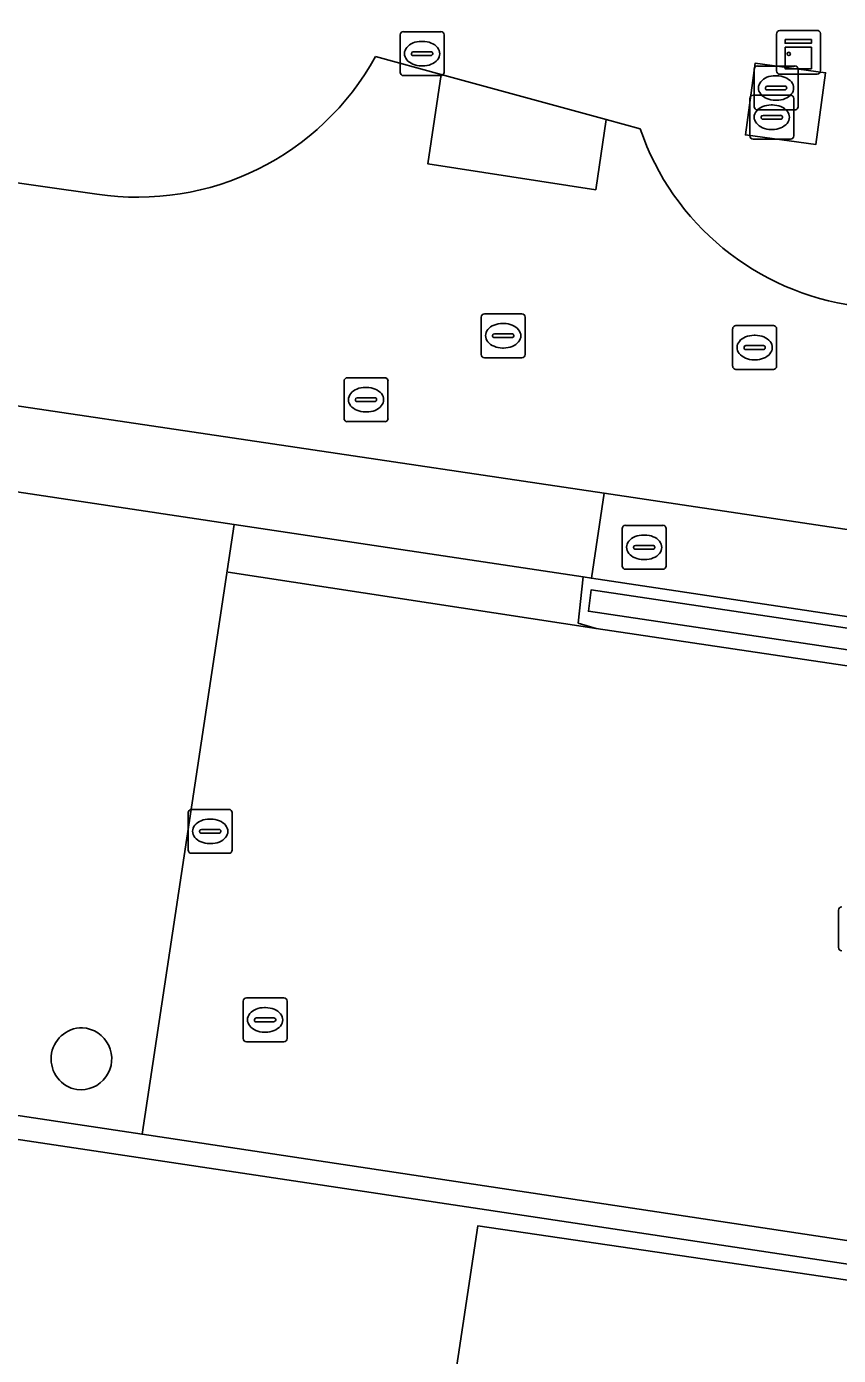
# Model space of a CAD drawing. Extents: x 164148 to 165261, y 382513 to 383432.
# Drawn here: x 164909.59 to 164928.07, y 382763.27 to 382793.52 of the extents above; entities that cross this region are included whole.
import ezdxf

# ---------------------------------------------------------------- set-up
doc = ezdxf.new("R2010")
doc.units = 0
for name, color, linetype in [('IMGEO_Brandkraan', 7, 'Continuous'), ('IMGEO_Groenvoorziening', 7, 'Continuous'), ('IMGEO_Hek', 7, 'Continuous'), ('IMGEO_Kast', 7, 'Continuous'), ('IMGEO_Kolk', 7, 'Continuous'), ('IMGEO_Muur', 7, 'Continuous'), ('IMGEO_Parkeervlak_open', 7, 'Continuous'), ('IMGEO_Rijbaan_lokaal_open', 7, 'Continuous'), ('IMGEO_Rioolput', 7, 'Continuous'), ('IMGEO_Terreindeel_gesloten', 7, 'Continuous'), ('IMGEO_Voetpad_open', 7, 'Continuous')]:
    doc.layers.add(name, color=color, linetype=linetype)

msp = doc.modelspace()

# ---------------------------------------------------------------- linework, layer by layer
at = {"layer": 'IMGEO_Brandkraan'}
for p, q in [((164923.149, 382781.242), (164923.149, 382782.094)), ((164923.224, 382782.168), (164924.076, 382782.168)), ((164923.637, 382781.948), (164923.662, 382781.948)), ((164924.15, 382782.094), (164924.15, 382781.242)), ((164923.408, 382781.662), (164923.408, 382781.674)), ((164923.451, 382781.711), (164923.849, 382781.711)), ((164923.892, 382781.674), (164923.892, 382781.662)), ((164923.846, 382781.625), (164923.448, 382781.625)), ((164923.66, 382781.388), (164923.635, 382781.388)), ((164924.076, 382781.168), (164923.224, 382781.168))]:
    msp.add_line(p, q, dxfattribs=at)
for points in [[(164923.149, 382781.242), (164923.149, 382782.094)], [(164923.224, 382782.168), (164924.076, 382782.168)], [(164924.15, 382782.094), (164924.15, 382781.242)], [(164924.076, 382781.168), (164923.224, 382781.168)]]:
    msp.add_lwpolyline(points, dxfattribs=at)
for centre, radius, start, end in [((164923.226, 382782.092), 0.0765, 91.552, 178.448), ((164923.226, 382782.092), 0.0765, 91.552, 178.448), ((164924.074, 382782.092), 0.0765, 1.552, 88.448), ((164924.074, 382782.092), 0.0765, 1.552, 88.448), ((164923.448, 382781.671), 0.0403, 85.8775, 175.7526), ((164923.445, 382781.661), 0.0366, 178.938, 274.7102), ((164923.849, 382781.668), 0.043, 264.8664, 352.4533), ((164923.853, 382781.673), 0.0386, 1.7309, 96.639), ((164923.226, 382781.244), 0.0765, 181.552, 268.448), ((164923.226, 382781.244), 0.0765, 181.552, 268.448), ((164924.074, 382781.244), 0.0765, 271.552, 358.448), ((164924.074, 382781.244), 0.0765, 271.552, 358.448)]:
    msp.add_arc(centre, radius, start, end, dxfattribs=at)
for centre, major_axis, ratio, start_param, end_param in [((164923.636, 382781.668), (-0.387, 0.002), 0.722429, 4.712389, 7.853982), ((164923.661, 382781.668), (-0.39, 0.002), 0.717154, 1.570796, 4.712389)]:
    msp.add_ellipse(centre, major_axis=major_axis, ratio=ratio, start_param=start_param, end_param=end_param, dxfattribs=at)
at = {"layer": 'IMGEO_Groenvoorziening'}
for points in [[(164889.319, 382792.957), (164890.552, 382792.773), (164890.644, 382793.524), (164890.816, 382793.499), (164890.733, 382792.751), (164905.819, 382790.501), (164905.92, 382791.228), (164906.134, 382791.201), (164906.055, 382790.454), (164907.433, 382790.237), (164911.187, 382789.711)], [(164917.531, 382792.841), (164919.027, 382792.433), (164922.785, 382791.407), (164923.558, 382791.196)]]:
    msp.add_lwpolyline(points, dxfattribs=at)
for points in [[(164926.175, 382792.688), (164927.78, 382792.471), (164927.56, 382790.841), (164925.955, 382791.058)], [(164922.379, 382780.213), (164922.444, 382780.701), (164978.319, 382772.347), (164978.327, 382772.394), (165021.417, 382765.877), (165021.448, 382766.088), (165019.888, 382766.324), (164922.449, 382780.963), (164922.259, 382780.992), (164922.147, 382779.942), (164922.558, 382779.82), (164977.759, 382771.609), (164978.243, 382771.887)]]:
    msp.add_lwpolyline(points, close=True, dxfattribs=at)
for centre, radius, start, end in [((164912.121, 382795.812), 6.172, 261.2964, 331.2252), ((164929.285, 382793.16), 6.054, 198.9281, 262.3232)]:
    msp.add_arc(centre, radius, start, end, dxfattribs=at)
at = {"layer": 'IMGEO_Hek'}
msp.add_lwpolyline([(164914.18, 382781.103), (164922.558, 382779.82)], dxfattribs=at)
at = {"layer": 'IMGEO_Kast'}
for p, q in [((164926.739, 382793.438), (164927.58, 382793.438)), ((164927.58, 382793.438), (164926.739, 382793.438)), ((164926.664, 382792.513), (164926.664, 382793.354)), ((164926.664, 382793.354), (164926.664, 382792.513)), ((164927.664, 382793.363), (164927.664, 382792.522)), ((164927.664, 382792.522), (164927.664, 382793.363)), ((164927.589, 382792.438), (164926.748, 382792.438)), ((164926.748, 382792.438), (164927.589, 382792.438))]:
    msp.add_line(p, q, dxfattribs=at)
for points in [[(164926.859, 382793.228), (164927.459, 382793.228), (164927.459, 382793.143), (164926.859, 382793.143), (164926.859, 382793.228)], [(164926.859, 382793.053), (164927.459, 382793.053), (164927.459, 382792.564), (164926.859, 382792.564), (164926.859, 382793.053)]]:
    msp.add_lwpolyline(points, dxfattribs=at)
msp.add_circle((164926.943, 382792.902), 0.0377, dxfattribs=at)
for centre, start, end in [((164926.742, 382793.36), 92.4484, 184.2845), ((164926.742, 382793.36), 92.4484, 184.2845), ((164927.586, 382793.36), 2.4484, 94.2845), ((164927.586, 382793.36), 2.4484, 94.2845), ((164926.742, 382792.516), 182.4484, 274.2845), ((164926.742, 382792.516), 182.4484, 274.2845), ((164927.586, 382792.516), 272.4484, 4.2845), ((164927.586, 382792.516), 272.4484, 4.2845)]:
    msp.add_arc(centre, 0.0779, start, end, dxfattribs=at)
at = {"layer": 'IMGEO_Kolk'}
for p, q in [((164913.268, 382774.775), (164913.268, 382775.627)), ((164913.343, 382775.701), (164914.195, 382775.701)), ((164914.269, 382775.627), (164914.269, 382774.775)), ((164913.756, 382775.481), (164913.781, 382775.481)), ((164913.527, 382775.195), (164913.527, 382775.207)), ((164913.965, 382775.158), (164913.567, 382775.158)), ((164913.57, 382775.244), (164913.968, 382775.244)), ((164914.011, 382775.207), (164914.011, 382775.195)), ((164914.195, 382774.701), (164913.343, 382774.701)), ((164913.779, 382774.921), (164913.754, 382774.921)), ((164928.073, 382772.553), (164928.073, 382773.405))]:
    msp.add_line(p, q, dxfattribs=at)
for points in [[(164913.268, 382774.775), (164913.268, 382775.627)], [(164913.343, 382775.701), (164914.195, 382775.701)], [(164914.269, 382775.627), (164914.269, 382774.775)], [(164914.195, 382774.701), (164913.343, 382774.701)], [(164928.073, 382772.553), (164928.073, 382773.405)]]:
    msp.add_lwpolyline(points, dxfattribs=at)
for centre, radius, start, end in [((164913.345, 382775.625), 0.0765, 91.552, 178.448), ((164913.345, 382775.625), 0.0765, 91.552, 178.448), ((164914.193, 382775.625), 0.0765, 1.552, 88.448), ((164914.193, 382775.625), 0.0765, 1.552, 88.448), ((164913.567, 382775.204), 0.0403, 85.8775, 175.7526), ((164913.564, 382775.194), 0.0366, 178.938, 274.7102), ((164913.968, 382775.201), 0.043, 264.8664, 352.4533), ((164913.972, 382775.206), 0.0386, 1.7309, 96.639), ((164913.345, 382774.777), 0.0765, 181.552, 268.448), ((164913.345, 382774.777), 0.0765, 181.552, 268.448), ((164914.193, 382774.777), 0.0765, 271.552, 358.448), ((164914.193, 382774.777), 0.0765, 271.552, 358.448), ((164928.15, 382773.403), 0.0765, 91.552, 178.448), ((164928.15, 382773.403), 0.0765, 91.552, 178.448), ((164928.15, 382772.555), 0.0765, 181.552, 268.448), ((164928.15, 382772.555), 0.0765, 181.552, 268.448)]:
    msp.add_arc(centre, radius, start, end, dxfattribs=at)
for centre, major_axis, ratio, start_param, end_param in [((164913.755, 382775.201), (-0.387, 0.002), 0.722429, 4.712389, 7.853982), ((164913.78, 382775.201), (-0.39, 0.002), 0.717154, 1.570796, 4.712389)]:
    msp.add_ellipse(centre, major_axis=major_axis, ratio=ratio, start_param=start_param, end_param=end_param, dxfattribs=at)
at = {"layer": 'IMGEO_Muur'}
for points in [[(164922.444, 382780.701), (164922.379, 382780.213), (164978.243, 382771.887), (164978.237, 382771.852), (165020.819, 382765.438), (164997.52, 382612.103), (165008.953, 382610.331), (165009.071, 382611.02), (164998.342, 382612.71), (165013.309, 382711.956), (165052.963, 382743.453), (165046.863, 382751.124), (165046.284, 382750.667), (165051.904, 382743.642), (165013.461, 382712.992), (165021.417, 382765.877), (164978.327, 382772.394), (164978.319, 382772.347)], [(164973.881, 382759), (164912.216, 382768.303), (164906.654, 382769.142), (164907.355, 382774.135), (164906.817, 382774.223), (164906.798, 382774.086), (164906.053, 382768.689), (164914.504, 382767.418), (164946.117, 382762.666), (165000.582, 382754.478), (165000.69, 382755.098)]]:
    msp.add_lwpolyline(points, close=True, dxfattribs=at)
at = {"layer": 'IMGEO_Parkeervlak_open'}
msp.add_lwpolyline([(164929.373, 382778.003), (164977.643, 382770.78), (164977.759, 382771.609), (164922.558, 382779.82), (164922.147, 382779.942), (164922.259, 382780.992), (164914.311, 382782.186), (164912.216, 382768.303), (164973.881, 382759), (164974.815, 382765.103), (164976.796, 382764.799), (164976.956, 382765.895), (164928.639, 382773.137)], close=True, dxfattribs=at)
at = {"layer": 'IMGEO_Rijbaan_lokaal_open'}
for points in [[(164923.558, 382791.196), (164922.785, 382791.407), (164922.547, 382789.807), (164918.724, 382790.396), (164919.027, 382792.433), (164917.531, 382792.841)], [(164911.187, 382789.711), (164907.433, 382790.237), (164906.667, 382785.288), (164907.627, 382785.146), (164922.741, 382782.898), (164930.148, 382781.796), (164930.899, 382786.746), (164928.476, 382787.16)]]:
    msp.add_lwpolyline(points, dxfattribs=at)
msp.add_lwpolyline([(164922.785, 382791.407), (164919.027, 382792.433), (164918.724, 382790.396), (164922.547, 382789.807)], close=True, dxfattribs=at)
for centre, radius, start, end in [((164912.121, 382795.812), 6.172, 261.2964, 331.2252), ((164929.285, 382793.16), 6.054, 198.9281, 262.3232)]:
    msp.add_arc(centre, radius, start, end, dxfattribs=at)
at = {"layer": 'IMGEO_Rioolput'}
for p, q in [((164918.091, 382792.482), (164918.091, 382793.334)), ((164918.166, 382793.408), (164919.018, 382793.408)), ((164918.579, 382793.188), (164918.604, 382793.188)), ((164919.092, 382793.334), (164919.092, 382792.482)), ((164918.35, 382792.902), (164918.35, 382792.914)), ((164918.788, 382792.865), (164918.39, 382792.865)), ((164918.393, 382792.951), (164918.791, 382792.951)), ((164918.834, 382792.914), (164918.834, 382792.902)), ((164918.602, 382792.628), (164918.577, 382792.628)), ((164926.152, 382791.7), (164926.152, 382792.552)), ((164926.227, 382792.626), (164927.079, 382792.626)), ((164927.153, 382792.552), (164927.153, 382791.7)), ((164919.018, 382792.408), (164918.166, 382792.408)), ((164926.64, 382792.406), (164926.665, 382792.406)), ((164926.13, 382791.96), (164926.982, 382791.96)), ((164926.411, 382792.12), (164926.411, 382792.132)), ((164926.849, 382792.083), (164926.451, 382792.083)), ((164926.454, 382792.169), (164926.852, 382792.169)), ((164926.895, 382792.132), (164926.895, 382792.12)), ((164926.055, 382791.034), (164926.055, 382791.886)), ((164927.079, 382791.626), (164926.227, 382791.626)), ((164926.543, 382791.74), (164926.568, 382791.74)), ((164926.663, 382791.846), (164926.638, 382791.846)), ((164927.056, 382791.886), (164927.056, 382791.034)), ((164926.314, 382791.454), (164926.314, 382791.466)), ((164926.752, 382791.417), (164926.354, 382791.417)), ((164926.357, 382791.503), (164926.755, 382791.503)), ((164926.798, 382791.466), (164926.798, 382791.454)), ((164926.566, 382791.18), (164926.541, 382791.18)), ((164926.982, 382790.96), (164926.13, 382790.96)), ((164919.939, 382786.059), (164919.939, 382786.911)), ((164920.014, 382786.985), (164920.866, 382786.985)), ((164920.94, 382786.911), (164920.94, 382786.059)), ((164920.198, 382786.479), (164920.198, 382786.491)), ((164920.241, 382786.528), (164920.639, 382786.528)), ((164920.427, 382786.765), (164920.452, 382786.765)), ((164920.682, 382786.491), (164920.682, 382786.479)), ((164925.665, 382785.79), (164925.665, 382786.642)), ((164925.74, 382786.716), (164926.592, 382786.716)), ((164926.153, 382786.496), (164926.178, 382786.496)), ((164926.666, 382786.642), (164926.666, 382785.79)), ((164920.636, 382786.442), (164920.238, 382786.442)), ((164920.45, 382786.205), (164920.425, 382786.205)), ((164925.924, 382786.21), (164925.924, 382786.222)), ((164926.362, 382786.173), (164925.964, 382786.173)), ((164925.967, 382786.259), (164926.365, 382786.259)), ((164926.408, 382786.222), (164926.408, 382786.21)), ((164920.866, 382785.985), (164920.014, 382785.985)), ((164926.176, 382785.936), (164926.151, 382785.936)), ((164926.592, 382785.716), (164925.74, 382785.716)), ((164916.815, 382784.603), (164916.815, 382785.455)), ((164916.89, 382785.529), (164917.742, 382785.529)), ((164917.303, 382785.309), (164917.328, 382785.309)), ((164917.816, 382785.455), (164917.816, 382784.603)), ((164917.074, 382785.023), (164917.074, 382785.035)), ((164917.512, 382784.986), (164917.114, 382784.986)), ((164917.117, 382785.072), (164917.515, 382785.072)), ((164917.558, 382785.035), (164917.558, 382785.023)), ((164917.326, 382784.749), (164917.301, 382784.749)), ((164917.742, 382784.529), (164916.89, 382784.529)), ((164914.591, 382771.409), (164915.443, 382771.409)), ((164914.516, 382770.483), (164914.516, 382771.335)), ((164915.004, 382771.189), (164915.029, 382771.189)), ((164915.517, 382771.335), (164915.517, 382770.483)), ((164914.775, 382770.903), (164914.775, 382770.915)), ((164915.213, 382770.866), (164914.815, 382770.866)), ((164914.818, 382770.952), (164915.216, 382770.952)), ((164915.259, 382770.915), (164915.259, 382770.903)), ((164915.027, 382770.629), (164915.002, 382770.629)), ((164915.443, 382770.409), (164914.591, 382770.409))]:
    msp.add_line(p, q, dxfattribs=at)
for points in [[(164918.091, 382792.482), (164918.091, 382793.334)], [(164918.166, 382793.408), (164919.018, 382793.408)], [(164919.092, 382793.334), (164919.092, 382792.482)], [(164926.152, 382791.7), (164926.152, 382792.552)], [(164926.227, 382792.626), (164927.079, 382792.626)], [(164927.153, 382792.552), (164927.153, 382791.7)], [(164919.018, 382792.408), (164918.166, 382792.408)], [(164926.13, 382791.96), (164926.982, 382791.96)], [(164926.055, 382791.034), (164926.055, 382791.886)], [(164927.079, 382791.626), (164926.227, 382791.626)], [(164927.056, 382791.886), (164927.056, 382791.034)], [(164926.982, 382790.96), (164926.13, 382790.96)], [(164919.939, 382786.059), (164919.939, 382786.911)], [(164920.014, 382786.985), (164920.866, 382786.985)], [(164920.94, 382786.911), (164920.94, 382786.059)], [(164925.665, 382785.79), (164925.665, 382786.642)], [(164925.74, 382786.716), (164926.592, 382786.716)], [(164926.666, 382786.642), (164926.666, 382785.79)], [(164920.866, 382785.985), (164920.014, 382785.985)], [(164926.592, 382785.716), (164925.74, 382785.716)], [(164916.815, 382784.603), (164916.815, 382785.455)], [(164916.89, 382785.529), (164917.742, 382785.529)], [(164917.816, 382785.455), (164917.816, 382784.603)], [(164917.742, 382784.529), (164916.89, 382784.529)], [(164914.591, 382771.409), (164915.443, 382771.409)], [(164914.516, 382770.483), (164914.516, 382771.335)], [(164915.517, 382771.335), (164915.517, 382770.483)], [(164915.443, 382770.409), (164914.591, 382770.409)]]:
    msp.add_lwpolyline(points, dxfattribs=at)
for centre, radius, start, end in [((164918.168, 382793.332), 0.0765, 91.552, 178.448), ((164918.168, 382793.332), 0.0765, 91.552, 178.448), ((164919.016, 382793.332), 0.0765, 1.552, 88.448), ((164919.016, 382793.332), 0.0765, 1.552, 88.448), ((164918.39, 382792.911), 0.0403, 85.8775, 175.7526), ((164918.387, 382792.901), 0.0366, 178.938, 274.7102), ((164918.791, 382792.908), 0.043, 264.8664, 352.4533), ((164918.795, 382792.913), 0.0386, 1.7309, 96.639), ((164926.229, 382792.55), 0.0765, 91.552, 178.448), ((164926.229, 382792.55), 0.0765, 91.552, 178.448), ((164927.077, 382792.55), 0.0765, 1.552, 88.448), ((164927.077, 382792.55), 0.0765, 1.552, 88.448), ((164918.168, 382792.484), 0.0765, 181.552, 268.448), ((164918.168, 382792.484), 0.0765, 181.552, 268.448), ((164919.016, 382792.484), 0.0765, 271.552, 358.448), ((164919.016, 382792.484), 0.0765, 271.552, 358.448), ((164926.132, 382791.884), 0.0765, 91.552, 178.448), ((164926.132, 382791.884), 0.0765, 91.552, 178.448), ((164926.451, 382792.129), 0.0403, 85.8775, 175.7526), ((164926.448, 382792.119), 0.0366, 178.938, 274.7102), ((164926.852, 382792.126), 0.043, 264.8664, 352.4533), ((164926.856, 382792.131), 0.0386, 1.7309, 96.639), ((164926.98, 382791.884), 0.0765, 1.552, 88.448), ((164926.98, 382791.884), 0.0765, 1.552, 88.448), ((164926.229, 382791.702), 0.0765, 181.552, 268.448), ((164926.229, 382791.702), 0.0765, 181.552, 268.448), ((164927.077, 382791.702), 0.0765, 271.552, 358.448), ((164927.077, 382791.702), 0.0765, 271.552, 358.448), ((164926.354, 382791.463), 0.0403, 85.8775, 175.7526), ((164926.351, 382791.453), 0.0366, 178.938, 274.7102), ((164926.755, 382791.46), 0.043, 264.8664, 352.4533), ((164926.759, 382791.465), 0.0386, 1.7309, 96.639), ((164926.132, 382791.036), 0.0765, 181.552, 268.448), ((164926.132, 382791.036), 0.0765, 181.552, 268.448), ((164926.98, 382791.036), 0.0765, 271.552, 358.448), ((164926.98, 382791.036), 0.0765, 271.552, 358.448), ((164920.016, 382786.909), 0.0765, 91.552, 178.448), ((164920.016, 382786.909), 0.0765, 91.552, 178.448), ((164920.864, 382786.909), 0.0765, 1.552, 88.448), ((164920.864, 382786.909), 0.0765, 1.552, 88.448), ((164920.238, 382786.488), 0.0403, 85.8775, 175.7526), ((164920.235, 382786.478), 0.0366, 178.938, 274.7102), ((164920.639, 382786.485), 0.043, 264.8664, 352.4533), ((164920.643, 382786.49), 0.0386, 1.7309, 96.639), ((164925.742, 382786.64), 0.0765, 91.552, 178.448), ((164925.742, 382786.64), 0.0765, 91.552, 178.448), ((164926.59, 382786.64), 0.0765, 1.552, 88.448), ((164926.59, 382786.64), 0.0765, 1.552, 88.448), ((164925.964, 382786.219), 0.0403, 85.8775, 175.7526), ((164925.961, 382786.209), 0.0366, 178.938, 274.7102), ((164926.365, 382786.216), 0.043, 264.8664, 352.4533), ((164926.369, 382786.221), 0.0386, 1.7309, 96.639), ((164920.016, 382786.061), 0.0765, 181.552, 268.448), ((164920.016, 382786.061), 0.0765, 181.552, 268.448), ((164920.864, 382786.061), 0.0765, 271.552, 358.448), ((164920.864, 382786.061), 0.0765, 271.552, 358.448), ((164925.742, 382785.792), 0.0765, 181.552, 268.448), ((164925.742, 382785.792), 0.0765, 181.552, 268.448), ((164926.59, 382785.792), 0.0765, 271.552, 358.448), ((164926.59, 382785.792), 0.0765, 271.552, 358.448), ((164916.892, 382785.453), 0.0765, 91.552, 178.448), ((164916.892, 382785.453), 0.0765, 91.552, 178.448), ((164917.74, 382785.453), 0.0765, 1.552, 88.448), ((164917.74, 382785.453), 0.0765, 1.552, 88.448), ((164917.114, 382785.032), 0.0403, 85.8775, 175.7526), ((164917.111, 382785.022), 0.0366, 178.938, 274.7102), ((164917.515, 382785.029), 0.043, 264.8664, 352.4533), ((164917.519, 382785.034), 0.0386, 1.7309, 96.639), ((164916.892, 382784.605), 0.0765, 181.552, 268.448), ((164916.892, 382784.605), 0.0765, 181.552, 268.448), ((164917.74, 382784.605), 0.0765, 271.552, 358.448), ((164917.74, 382784.605), 0.0765, 271.552, 358.448), ((164914.593, 382771.333), 0.0765, 91.552, 178.448), ((164914.593, 382771.333), 0.0765, 91.552, 178.448), ((164915.441, 382771.333), 0.0765, 1.552, 88.448), ((164915.441, 382771.333), 0.0765, 1.552, 88.448), ((164914.815, 382770.912), 0.0403, 85.8775, 175.7526), ((164914.812, 382770.902), 0.0366, 178.938, 274.7102), ((164915.216, 382770.909), 0.043, 264.8664, 352.4533), ((164915.22, 382770.914), 0.0386, 1.7309, 96.639), ((164914.593, 382770.485), 0.0765, 181.552, 268.448), ((164914.593, 382770.485), 0.0765, 181.552, 268.448), ((164915.441, 382770.485), 0.0765, 271.552, 358.448), ((164915.441, 382770.485), 0.0765, 271.552, 358.448)]:
    msp.add_arc(centre, radius, start, end, dxfattribs=at)
for centre, major_axis, ratio, start_param, end_param in [((164918.578, 382792.908), (-0.387, 0.002), 0.722429, 4.712389, 7.853982), ((164918.603, 382792.908), (-0.39, 0.002), 0.717154, 1.570796, 4.712389), ((164926.639, 382792.126), (-0.387, 0.002), 0.722429, 4.712389, 7.853982), ((164926.664, 382792.126), (-0.39, 0.002), 0.717154, 1.570796, 4.712389), ((164926.542, 382791.46), (-0.387, 0.002), 0.722429, 4.712389, 7.853982), ((164926.567, 382791.46), (-0.39, 0.002), 0.717154, 1.570796, 4.712389), ((164920.426, 382786.485), (-0.387, 0.002), 0.722429, 4.712389, 7.853982), ((164920.451, 382786.485), (-0.39, 0.002), 0.717154, 1.570796, 4.712389), ((164926.152, 382786.216), (-0.387, 0.002), 0.722429, 4.712389, 7.853982), ((164926.177, 382786.216), (-0.39, 0.002), 0.717154, 1.570796, 4.712389), ((164917.302, 382785.029), (-0.387, 0.002), 0.722429, 4.712389, 7.853982), ((164917.327, 382785.029), (-0.39, 0.002), 0.717154, 1.570796, 4.712389), ((164915.003, 382770.909), (-0.387, 0.002), 0.722429, 4.712389, 7.853982), ((164915.028, 382770.909), (-0.39, 0.002), 0.717154, 1.570796, 4.712389)]:
    msp.add_ellipse(centre, major_axis=major_axis, ratio=ratio, start_param=start_param, end_param=end_param, dxfattribs=at)
at = {"layer": 'IMGEO_Terreindeel_gesloten'}
msp.add_lwpolyline([(164927.78, 382792.471), (164926.175, 382792.688), (164925.955, 382791.058), (164927.56, 382790.841)], close=True, dxfattribs=at)
for centre, radius, start, end in [((164910.853, 382770.02), 0.709, 89.7168, 260.1366), ((164910.819, 382770.023), 0.707, 262.9566, 86.8968)]:
    msp.add_arc(centre, radius, start, end, dxfattribs=at)
at = {"layer": 'IMGEO_Voetpad_open'}
for points in [[(164907.627, 382785.146), (164907.338, 382783.234), (164914.311, 382782.186), (164922.259, 382780.992), (164922.449, 382780.963), (164922.741, 382782.898)], [(164916.634, 382744.841), (164917.785, 382752.413), (164917.921, 382753.31), (164919.859, 382766.219), (164946.065, 382762.373), (164946.117, 382762.666), (164914.504, 382767.418), (164906.053, 382768.689), (164902.468, 382769.193), (164902.133, 382769.244), (164904.223, 382783.071), (164898.641, 382783.916), (164898.494, 382782.948), (164887.884, 382712.15), (164887.926, 382708.278), (164877.184, 382636.451), (164879.625, 382636.086), (164885.567, 382635.198), (164899.875, 382633.059)], [(164914.311, 382782.186), (164907.338, 382783.234), (164904.645, 382783.638), (164904.609, 382783.355), (164903.281, 382774.572), (164906.798, 382774.086), (164906.817, 382774.223), (164907.355, 382774.135), (164906.654, 382769.142), (164912.216, 382768.303)], [(164919.859, 382766.219), (164917.921, 382753.31), (164918.462, 382753.249), (164919.326, 382759.16), (164931.214, 382757.394), (164933.19, 382757.101), (164945.061, 382755.338), (164946.065, 382762.373)]]:
    msp.add_lwpolyline(points, close=True, dxfattribs=at)
msp.add_lwpolyline([(164930.148, 382781.796), (164922.741, 382782.898), (164922.449, 382780.963), (165019.888, 382766.324), (165021.448, 382766.088), (165027.636, 382765.153), (165029.223, 382764.913), (165037.261, 382763.722)], dxfattribs=at)
for centre, radius, start, end in [((164910.853, 382770.02), 0.709, 89.7168, 260.1366), ((164910.819, 382770.023), 0.707, 262.9566, 86.8968)]:
    msp.add_arc(centre, radius, start, end, dxfattribs=at)

doc.saveas('drawing.dxf')
